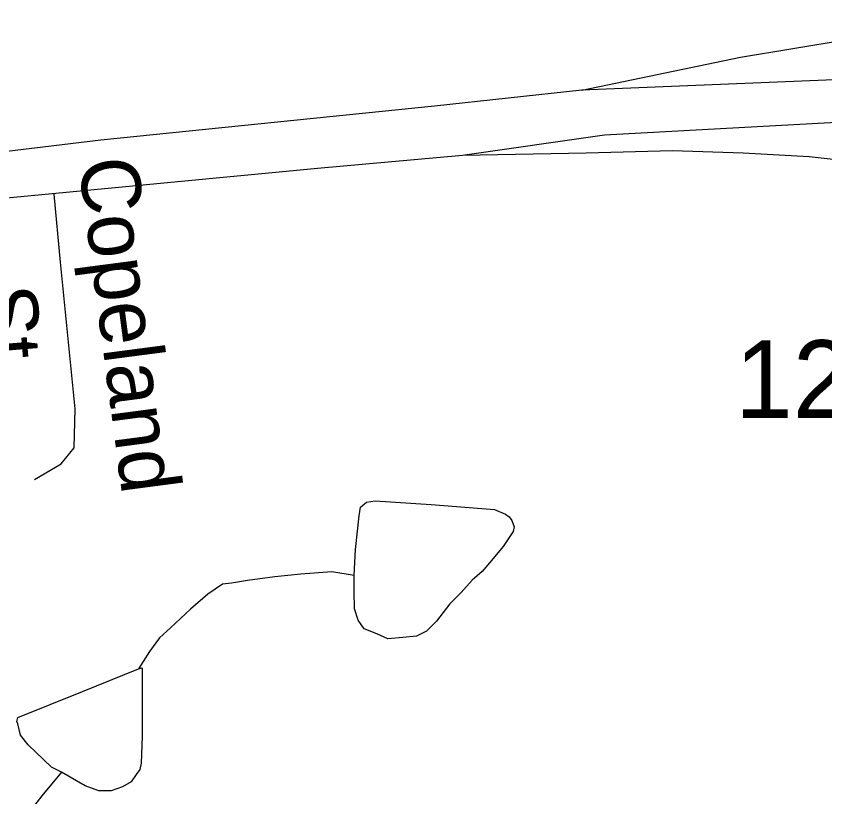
# Model space of a CAD drawing. Extents: x 2001466 to 2224147, y 644118 to 847247.
# Drawn here: x 2042019 to 2043321, y 726812 to 728069 of the extents above; entities that cross this region are included whole.
import ezdxf

# ---------------------------------------------------------------- set-up
doc = ezdxf.new("R2010")
doc.units = 0
for name, color, linetype in [('Exist Hydrographic Misc Water Feature', 7, 'Continuous'), ('Exist Road Non-System Type 51', 7, 'Continuous'), ('Exist Road Non-System Type 51 Label', 7, 'Continuous'), ('Exist Road Primary US Divided Attributed', 7, 'Continuous'), ('Exist Road Primary US Ramp 1 Lane  Attributed', 7, 'Continuous'), ('Exist Road Secondary Type 51 Number Label', 7, 'Continuous')]:
    doc.layers.add(name, color=color, linetype=linetype)

msp = doc.modelspace()

# ---------------------------------------------------------------- linework, layer by layer
at = {"layer": 'Exist Hydrographic Misc Water Feature'}
for points in [[(2042563.4, 727168.2), (2042565.2, 727210.2), (2042571.2, 727264.2), (2042573.2, 727278.2), (2042583.3, 727286.3), (2042597.2, 727288.3), (2042687.2, 727282.5), (2042789.1, 727274.6), (2042807.2, 727266.6), (2042813.1, 727262.6), (2042817.2, 727256.6), (2042821.1, 727246.7), (2042819.3, 727238.7), (2042803.3, 727214.7), (2042781.3, 727188.7), (2042769.5, 727174.6), (2042753.5, 727160.6), (2042735.4, 727140.5), (2042717.4, 727122.5), (2042695.6, 727094.4), (2042679.6, 727078.4), (2042663.6, 727070.4), (2042641.5, 727068.4), (2042617.5, 727066.3), (2042599.5, 727074.3), (2042579.6, 727082.3), (2042569.5, 727096.3), (2042563.6, 727114.2), (2042563.4, 727142.2), (2042563.4, 727168.2)], [(2042563.4, 727168.2), (2042527.5, 727174.2), (2042477.5, 727170.1), (2042435.4, 727166), (2042391.3, 727159.9), (2042365.5, 727155.9), (2042351.4, 727153.9), (2042327.6, 727137.8), (2042299.5, 727113.8), (2042267.7, 727083.7), (2042249.6, 727067.6), (2042233.7, 727045.6), (2042223.6, 727029.6), (2042215.8, 727017.6)], [(2042092, 726851.4), (2042076, 726859.4), (2042038, 726895.3), (2042025.9, 726911.3), (2042021.8, 726929.3), (2042020, 726933.3), (2042021.8, 726939.3), (2042125.8, 726981.5), (2042215.8, 727017.6)], [(2042215.8, 727017.6), (2042221.8, 727019.6), (2042222, 726909.6), (2042220.1, 726865.7), (2042218.1, 726855.7), (2042212.1, 726847.7), (2042204.1, 726835.7), (2042190, 726827.6), (2042172.1, 726821.6), (2042152, 726821.5), (2042130.1, 726829.5), (2042092, 726851.4)], [(2042092, 726851.4), (2042060.2, 726813.3), (2042026.1, 726769.3)]]:
    msp.add_lwpolyline(points, dxfattribs=at)
at = {"layer": 'Exist Road Non-System Type 51'}
msp.add_lwpolyline([(2042048.2, 727322.7), (2042091.6, 727348.1), (2042112.5, 727373.5), (2042114, 727436.3), (2042090.1, 727672.7), (2042080, 727781.9)], dxfattribs=at)
at = {"layer": 'Exist Road Primary US Divided Attributed'}
for points in [[(2044159.8, 727872.9), (2043658.6, 727957.4), (2043402.6, 727968.7), (2042929.8, 727949.5)], [(2042929.8, 727949.5), (2042692.7, 727923.6), (2042155, 727868.9), (2041794.4, 727825.4), (2041363, 727778.7), (2041060.4, 727752.9), (2040656, 727711.4), (2040055.6, 727655.9)], [(2042737.8, 727844.7), (2042966.3, 727877.5), (2043428.4, 727902.7), (2043716.5, 727881.7), (2043943.5, 727841.5), (2044060.1, 727821.6), (2044141.5, 727806.2)], [(2040057.3, 727583.6), (2040677.2, 727640.1), (2041065.2, 727683.6), (2041356.6, 727709.4), (2041844.3, 727760.9), (2042048.8, 727780.3), (2042504.4, 727823.8), (2042737.8, 727844.7)]]:
    msp.add_lwpolyline(points, dxfattribs=at)
at = {"layer": 'Exist Road Primary US Ramp 1 Lane  Attributed'}
for points in [[(2042929.8, 727949.5), (2043185.3, 728002.6), (2043438.1, 728044.4), (2043703.7, 728068.6), (2043822.8, 728058.9), (2044048.2, 728041.2), (2044212.3, 728026.7)], [(2042737.8, 727844.7), (2042937.1, 727848.6), (2043076, 727852.5), (2043189.7, 727848.6), (2043295.8, 727842.8), (2043479.8, 727822.2), (2043639, 727791.4), (2043765.9, 727758.2), (2043981.7, 727704.6), (2044105.3, 727655.4)]]:
    msp.add_lwpolyline(points, dxfattribs=at)

# ---------------------------------------------------------------- texts
at = {"layer": 'Exist Road Non-System Type 51 Label'}
for s, rotation, p in [('Copeland', 277.481, (2042118.8, 727835.5)), ('St.', 274.6667, (2041956.2, 727632.2))]:
    msp.add_text(s, height=95, rotation=rotation, dxfattribs=at).set_placement(p)
at = {"layer": 'Exist Road Secondary Type 51 Number Label'}
msp.add_text('1213', height=125, dxfattribs=at).set_placement((2043176.8, 727421.9))

doc.saveas('drawing.dxf')
